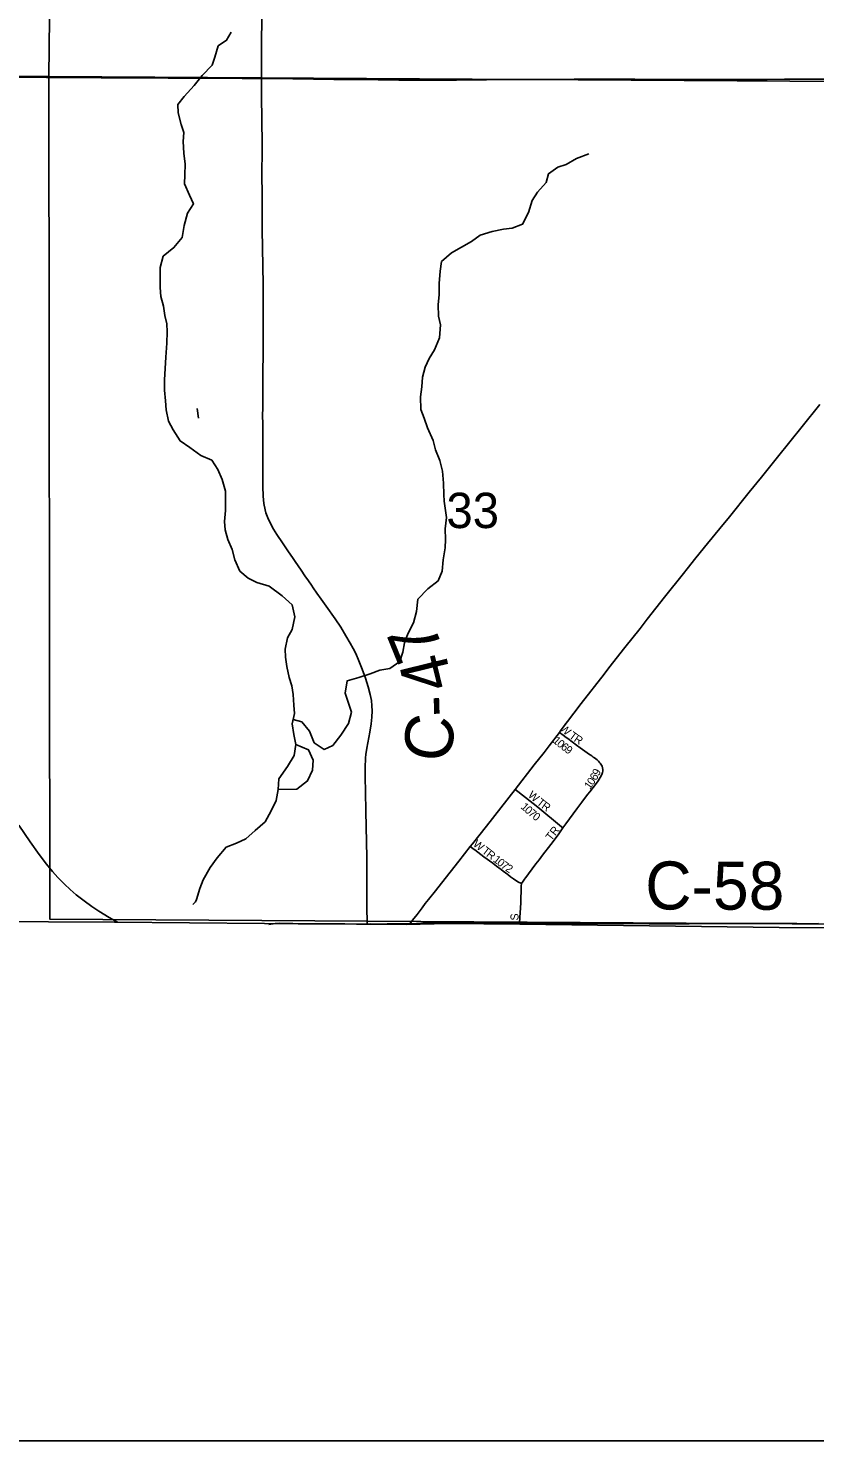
# Model space of a CAD drawing. Extents: x 0 to 34, y 0 to 22.
# Drawn here: x 3.421 to 3.887, y 14.1 to 14.935 of the extents above; entities that cross this region are included whole.
import ezdxf

# ---------------------------------------------------------------- set-up
doc = ezdxf.new("R2010")
doc.units = 0
for name, color, linetype in [('GM_X_Adjacent_County', 7, 'Continuous'), ('GM_X_County', 7, 'Continuous'), ('GM_X_County_Road', 7, 'Continuous'), ('GM_X_County_Road_Text', 7, 'Continuous'), ('GM_X_Minor_Lake', 7, 'Continuous'), ('GM_X_Minor_River', 7, 'Continuous'), ('GM_X_Section', 7, 'Continuous'), ('GM_X_Section_Text', 7, 'Continuous'), ('GM_X_State_Route', 7, 'Continuous'), ('GM_X_Township', 7, 'Continuous'), ('GM_X_Township_Road', 7, 'Continuous'), ('GM_X_Township_Subdivision', 7, 'Continuous'), ('GM_X_Township_Subdivision_Text', 7, 'Continuous'), ('SH_Data', 7, 'Continuous')]:
    doc.layers.add(name, color=color, linetype=linetype)

msp = doc.modelspace()

# ---------------------------------------------------------------- linework, layer by layer
at = {"layer": 'GM_X_Adjacent_County'}
for points in [[(2.6, 14.40919), (2.6, 14.1), (7.45277, 14.1)], [(7.45277, 14.1), (7.45284, 14.15055), (7.45459, 14.40015), (7.13726, 14.39886), (6.95145, 14.39952), (6.83768, 14.39906), (6.14063, 14.40011), (5.94628, 14.40039), (5.52367, 14.40104), (5.44111, 14.40116), (5.06657, 14.40173), (5.04041, 14.40177), (4.43815, 14.40265), (3.86539, 14.40349), (3.71208, 14.40564), (3.66948, 14.40585), (3.64498, 14.40529), (3.62218, 14.40551), (3.56097, 14.40598), (3.47236, 14.40671), (3.43312, 14.40703), (2.6, 14.40919)]]:
    msp.add_lwpolyline(points, dxfattribs=at)
at = {"layer": 'GM_X_County'}
msp.add_lwpolyline([(2.6, 14.40919), (3.43312, 14.40703), (3.47236, 14.40671), (3.56097, 14.40598), (3.62218, 14.40551), (3.64498, 14.40529), (3.66948, 14.40585), (3.71208, 14.40564), (3.86539, 14.40349), (4.43815, 14.40265)], dxfattribs=at)
at = {"layer": 'GM_X_County_Road'}
for points in [[(3.55921, 14.90572), (3.55914, 14.91501), (3.55915, 14.92278), (3.55935, 14.94547)], [(3.56002, 14.72728), (3.56002, 14.72739), (3.56009, 14.73142), (3.56011, 14.73328), (3.56022, 14.74166), (3.56024, 14.74694), (3.56026, 14.75626), (3.56022, 14.76868), (3.56013, 14.78389), (3.55999, 14.79475), (3.55971, 14.8165), (3.5596, 14.82707), (3.55958, 14.83048), (3.55954, 14.8367), (3.5595, 14.84913), (3.55954, 14.86342), (3.55933, 14.88486), (3.55931, 14.8917), (3.55921, 14.90572)], [(3.62178, 14.40565), (3.62159, 14.41647), (3.62163, 14.43386), (3.62154, 14.44504), (3.62097, 14.47238), (3.62072, 14.48389), (3.62061, 14.49257), (3.6206, 14.49411), (3.62059, 14.49565), (3.62062, 14.49718), (3.62065, 14.49992), (3.6207, 14.50205), (3.62081, 14.50386), (3.62102, 14.50598), (3.62155, 14.50966), (3.62327, 14.51915), (3.62406, 14.52404), (3.62447, 14.52803), (3.62461, 14.53172), (3.62452, 14.53479), (3.62422, 14.53785), (3.62353, 14.54147), (3.62226, 14.54591), (3.62073, 14.55097), (3.6188, 14.55629), (3.61687, 14.56128), (3.61501, 14.56571), (3.61348, 14.56861), (3.61171, 14.57175), (3.60921, 14.57618), (3.60607, 14.58125), (3.60285, 14.58608), (3.59753, 14.59365), (3.59455, 14.59775), (3.59193, 14.60137), (3.58986, 14.60445), (3.5888, 14.60598), (3.58706, 14.60855), (3.58494, 14.61161), (3.58266, 14.61494), (3.57913, 14.62006), (3.57754, 14.62236), (3.57525, 14.62569), (3.57159, 14.6311), (3.56832, 14.63603), (3.56635, 14.63922), (3.5645, 14.64248), (3.56292, 14.64591), (3.56188, 14.64887), (3.56136, 14.65069), (3.56058, 14.65438), (3.56012, 14.65874), (3.56, 14.66437), (3.56009, 14.67307), (3.56009, 14.67928), (3.56008, 14.68798), (3.56006, 14.69202), (3.55994, 14.70134), (3.55991, 14.70663), (3.55993, 14.71067), (3.55995, 14.71749), (3.55998, 14.72028), (3.55997, 14.72368), (3.56002, 14.72728)], [(3.56363, 14.40536), (3.56472, 14.40563), (3.56606, 14.40583), (3.56728, 14.40594), (3.56822, 14.40597), (3.56899, 14.40601), (3.56976, 14.40605), (3.5747, 14.40593), (3.5778, 14.4059), (3.5809, 14.40583), (3.58556, 14.40578), (3.5868, 14.40576), (3.5899, 14.40577), (3.59332, 14.40573), (3.59642, 14.40578), (3.60014, 14.40575), (3.60263, 14.40576), (3.60852, 14.40568), (3.61535, 14.40564), (3.62178, 14.40565)], [(3.62178, 14.40565), (3.62216, 14.40565), (3.62401, 14.40568), (3.62963, 14.40564), (3.63363, 14.40567), (3.64242, 14.40566), (3.64691, 14.40581)], [(3.64691, 14.40581), (3.65462, 14.40607), (3.66086, 14.40618), (3.66362, 14.4062), (3.66654, 14.4062), (3.66914, 14.4062)], [(3.66914, 14.4062), (3.67358, 14.4062), (3.67613, 14.40624), (3.67773, 14.40624), (3.68132, 14.40624), (3.68968, 14.40615), (3.69528, 14.40615), (3.71191, 14.40607)], [(3.71191, 14.40607), (3.71605, 14.40596), (3.72317, 14.40586), (3.73212, 14.40583), (3.75077, 14.40589), (3.76226, 14.4059), (3.76599, 14.40592), (3.7778, 14.40589), (3.78867, 14.40583), (3.79332, 14.40584), (3.7958, 14.40583), (3.81227, 14.40582), (3.82843, 14.40592), (3.8362, 14.40596), (3.84366, 14.40595), (3.84863, 14.40596), (3.85453, 14.40598), (3.86044, 14.40595), (3.8651, 14.40591), (3.86945, 14.40589), (3.87597, 14.40586), (3.88342, 14.40584), (3.8887, 14.40585)]]:
    msp.add_lwpolyline(points, dxfattribs=at)
at = {"layer": 'GM_X_Minor_Lake'}
for points in [[(3.56918, 14.48513), (3.58019, 14.4854), (3.58651, 14.49027), (3.58942, 14.4967), (3.58986, 14.50257), (3.58708, 14.50867), (3.57952, 14.51179)], [(3.57952, 14.51179), (3.5785, 14.50534), (3.57464, 14.49874), (3.56944, 14.49158), (3.56918, 14.48513)]]:
    msp.add_lwpolyline(points, dxfattribs=at)
at = {"layer": 'GM_X_Minor_River'}
msp.add_line((3.52195, 14.70485), (3.52125, 14.71047), dxfattribs=at)
for points in [[(3.53787, 14.65685), (3.53788, 14.66164), (3.53599, 14.66847), (3.53334, 14.67453), (3.52975, 14.68003), (3.52332, 14.68268), (3.51689, 14.68742), (3.51103, 14.6914), (3.50705, 14.69803), (3.50422, 14.70315), (3.50289, 14.70978), (3.50251, 14.71509), (3.50194, 14.72135), (3.50194, 14.72761), (3.50232, 14.73424), (3.5027, 14.74088), (3.50326, 14.74922), (3.50345, 14.75586), (3.50326, 14.7606), (3.50213, 14.76553), (3.50118, 14.77102), (3.49967, 14.7769), (3.49929, 14.78221), (3.49929, 14.79397), (3.50099, 14.8006), (3.50741, 14.80572), (3.51233, 14.81179), (3.51346, 14.81881), (3.51554, 14.82601), (3.51895, 14.8317), (3.51668, 14.83682), (3.51365, 14.84346), (3.51384, 14.84876), (3.51403, 14.85502), (3.51327, 14.86166), (3.51289, 14.86848), (3.51327, 14.87379), (3.51175, 14.87853), (3.50986, 14.88554), (3.50967, 14.89028), (3.51345, 14.89503), (3.51931, 14.90166), (3.52404, 14.90754), (3.53009, 14.91361), (3.5316, 14.91835), (3.53368, 14.92499), (3.5386, 14.9284), (3.54125, 14.93314)], [(3.66722, 14.65569), (3.66704, 14.6596), (3.66685, 14.66643), (3.66628, 14.67344), (3.66477, 14.67989), (3.66212, 14.68614), (3.6608, 14.69164), (3.65739, 14.69903), (3.6555, 14.70491), (3.65342, 14.71003), (3.65323, 14.71742), (3.65417, 14.7233), (3.65455, 14.72918), (3.65606, 14.73506), (3.65852, 14.74018), (3.66154, 14.7453), (3.66457, 14.75231), (3.66514, 14.76009), (3.664, 14.76521), (3.66381, 14.77184), (3.66438, 14.77791), (3.66438, 14.78454), (3.66494, 14.79175), (3.6657, 14.79744), (3.67156, 14.80256), (3.68347, 14.80939), (3.68858, 14.81318), (3.69576, 14.81527), (3.70238, 14.8166), (3.70749, 14.81717), (3.71373, 14.81964), (3.71713, 14.82646), (3.7194, 14.83367), (3.72242, 14.8386), (3.72772, 14.84429), (3.72904, 14.84941), (3.73452, 14.85339), (3.73944, 14.85491), (3.74568, 14.85852), (3.75287, 14.86117)], [(3.51857, 14.41709), (3.52013, 14.41876), (3.52068, 14.42015), (3.52265, 14.42658), (3.52479, 14.43168), (3.52885, 14.43904), (3.53309, 14.44488), (3.53827, 14.45109), (3.54437, 14.4535), (3.5499, 14.4561), (3.55546, 14.46098), (3.56139, 14.46604), (3.56488, 14.47265), (3.56798, 14.47869), (3.56918, 14.48513), (3.56944, 14.49158), (3.57464, 14.49874), (3.5785, 14.50534), (3.57952, 14.51179), (3.57844, 14.51768), (3.57737, 14.52395), (3.57876, 14.5302), (3.57844, 14.53514), (3.57793, 14.54141), (3.57723, 14.54654), (3.57557, 14.55149), (3.57412, 14.55796), (3.57342, 14.56347), (3.57328, 14.56821), (3.57468, 14.57484), (3.57739, 14.57994), (3.57898, 14.58732), (3.57735, 14.59436), (3.57152, 14.59973), (3.5638, 14.6055), (3.55642, 14.60767), (3.55132, 14.61018), (3.54643, 14.61441), (3.54347, 14.62108), (3.54182, 14.62717), (3.53923, 14.63308), (3.53777, 14.63879), (3.53725, 14.64372), (3.53789, 14.65017), (3.53787, 14.65685)], [(3.57794, 14.52653), (3.58308, 14.52523), (3.58757, 14.51968), (3.59035, 14.51282), (3.59638, 14.50896), (3.60134, 14.51119), (3.60615, 14.5174), (3.61077, 14.52419), (3.61255, 14.531), (3.61034, 14.53748), (3.60868, 14.54224), (3.6099, 14.54944), (3.61675, 14.55146), (3.62361, 14.55366), (3.62932, 14.55588), (3.63521, 14.55677), (3.64114, 14.56089), (3.64291, 14.56638), (3.64391, 14.57187), (3.64587, 14.57735), (3.64916, 14.58377), (3.65094, 14.5904), (3.65177, 14.59779), (3.65772, 14.6038), (3.66384, 14.60867), (3.66618, 14.61435), (3.66663, 14.62098), (3.66784, 14.62818), (3.66808, 14.63311), (3.66796, 14.63938), (3.6686, 14.64601), (3.66722, 14.65569)]]:
    msp.add_lwpolyline(points, dxfattribs=at)
at = {"layer": 'GM_X_Section'}
for points in [[(2.93472, 15.4081), (3.43905, 15.40792), (3.4334, 14.90685), (2.93155, 14.9089)], [(3.9374, 15.40436), (3.93456, 14.90384), (3.4334, 14.90685), (3.43905, 15.40792)], [(3.93456, 14.90384), (3.93596, 14.4053), (3.43409, 14.40847), (3.4334, 14.90685)]]:
    msp.add_lwpolyline(points, close=True, dxfattribs=at)
at = {"layer": 'GM_X_State_Route'}
for points in [[(3.76193, 14.55347), (3.76476, 14.55713), (3.77414, 14.56912), (3.78327, 14.58053), (3.78747, 14.58592), (3.79762, 14.59889), (3.80885, 14.61298), (3.81099, 14.61564), (3.81624, 14.62218), (3.82307, 14.63063), (3.83036, 14.63953), (3.83605, 14.64651), (3.84771, 14.66107), (3.85494, 14.67), (3.86454, 14.68183), (3.87918, 14.69997), (3.88947, 14.71283)], [(3.64691, 14.40581), (3.64862, 14.40798), (3.65124, 14.41131), (3.6542, 14.41528), (3.65611, 14.41772), (3.65804, 14.42015), (3.6621, 14.42526), (3.66577, 14.42988), (3.67595, 14.44281), (3.68275, 14.45146), (3.68401, 14.45307), (3.69233, 14.46353), (3.70931, 14.48526), (3.72063, 14.49975), (3.72638, 14.5071), (3.72943, 14.51102), (3.73546, 14.51895), (3.73601, 14.51966), (3.7484, 14.536), (3.76193, 14.55347)], [(3.47412, 14.40669), (3.46919, 14.40958), (3.46306, 14.41328), (3.45889, 14.41603), (3.45434, 14.41931), (3.44967, 14.42297), (3.44611, 14.426), (3.4427, 14.42921), (3.43878, 14.43323), (3.43566, 14.43671), (3.43211, 14.44106), (3.42777, 14.44676), (3.42231, 14.45433), (3.41559, 14.46405)]]:
    msp.add_lwpolyline(points, dxfattribs=at)
at = {"layer": 'GM_X_Township'}
msp.add_lwpolyline([(2.6, 14.40919), (3.43312, 14.40703), (3.47236, 14.40671), (3.56097, 14.40598), (3.62218, 14.40551), (3.64498, 14.40529), (3.66948, 14.40585), (3.71208, 14.40564), (3.86539, 14.40349), (4.43815, 14.40265)], dxfattribs=at)
at = {"layer": 'GM_X_Township_Road'}
for points in [[(3.41303, 14.90653), (3.43198, 14.9064), (3.44006, 14.90637), (3.45559, 14.90626), (3.46429, 14.90619), (3.50407, 14.90601), (3.51992, 14.90601), (3.53048, 14.90596), (3.54788, 14.90582), (3.55921, 14.90572)], [(3.55921, 14.90572), (3.56404, 14.90568), (3.57771, 14.9055), (3.60195, 14.90525), (3.61593, 14.90513), (3.64048, 14.90484), (3.66161, 14.90484), (3.67466, 14.90483), (3.69237, 14.90499), (3.70884, 14.90516), (3.72314, 14.90521), (3.74427, 14.90529), (3.7539, 14.90533), (3.76074, 14.90535), (3.78, 14.90529), (3.80673, 14.90525), (3.81978, 14.90518), (3.83283, 14.90509), (3.84464, 14.90512), (3.85831, 14.90521), (3.86856, 14.90526), (3.88253, 14.90531), (3.89837, 14.90545)]]:
    msp.add_lwpolyline(points, dxfattribs=at)
at = {"layer": 'GM_X_Township_Subdivision'}
for points in [[(3.76105, 14.49811), (3.76071, 14.49901), (3.76043, 14.49967), (3.75959, 14.50087), (3.75907, 14.50146), (3.75857, 14.50195), (3.75774, 14.50273), (3.75626, 14.50384), (3.75551, 14.50438), (3.75456, 14.50514), (3.75377, 14.50565), (3.75273, 14.50635), (3.75195, 14.50686), (3.74768, 14.50992), (3.74567, 14.51139), (3.74041, 14.51528), (3.73942, 14.51601), (3.73768, 14.5173), (3.73546, 14.51895)], [(3.73754, 14.46247), (3.73924, 14.46482), (3.74585, 14.47372), (3.74868, 14.47762), (3.75219, 14.48215), (3.75344, 14.48383), (3.75683, 14.48826), (3.75831, 14.49032), (3.75968, 14.4924), (3.76055, 14.49404), (3.761, 14.4952), (3.76118, 14.49605), (3.76123, 14.497), (3.76105, 14.49811)], [(3.70931, 14.48526), (3.71094, 14.48398), (3.7227, 14.47477), (3.73673, 14.4631), (3.73754, 14.46247)], [(3.71295, 14.42951), (3.714, 14.43099), (3.71483, 14.43214), (3.71546, 14.43298), (3.71677, 14.43469), (3.71767, 14.43595), (3.71842, 14.43693), (3.71931, 14.4382), (3.7215, 14.4412), (3.72245, 14.44242), (3.72341, 14.44362), (3.72554, 14.44629), (3.73042, 14.45273), (3.73467, 14.45848), (3.73754, 14.46247)], [(3.68275, 14.45146), (3.68513, 14.44966), (3.68538, 14.44948), (3.68713, 14.44822), (3.69081, 14.44537), (3.69607, 14.44154), (3.69832, 14.4399), (3.70101, 14.43784), (3.70224, 14.43692), (3.70488, 14.43488), (3.70657, 14.43356), (3.7083, 14.43228), (3.71094, 14.43063), (3.71295, 14.42951)], [(3.71191, 14.40607), (3.71212, 14.40941), (3.71238, 14.4153), (3.71257, 14.41808), (3.71271, 14.42119), (3.71285, 14.42492), (3.71288, 14.42804), (3.71295, 14.42951)]]:
    msp.add_lwpolyline(points, dxfattribs=at)
at = {"layer": 'SH_Data'}
msp.add_line((2.6, 14.1), (9.4, 14.1), dxfattribs=at)

# ---------------------------------------------------------------- texts
at = {"layer": 'GM_X_County_Road_Text'}
for s, height, rotation, p in [('7', 0.02841, 112.19205, (3.66717, 14.56803)), ('4', 0.02841, 103.84098, (3.67276, 14.54675)), ('-', 0.02841, 91.81168, (3.67401, 14.52864)), ('C', 0.02841, 82.29573, (3.67062, 14.50038)), ('C-58', 0.028409, 359.85759, (3.78621, 14.41426))]:
    msp.add_text(s, height=height, rotation=rotation, dxfattribs=at).set_placement(p)
at = {"layer": 'GM_X_Section_Text'}
msp.add_text('33', height=0.020928, rotation=0.00001, dxfattribs=at).set_placement((3.66862, 14.63983))
at = {"layer": 'GM_X_Township_Subdivision_Text'}
for s, height, rotation, p in [('W', 0.00473, 317.61039, (3.73533, 14.52081)), ('1', 0.00473, 319.18707, (3.73115, 14.51351)), ('0', 0.00473, 321.56691, (3.73352, 14.51147)), ('6', 0.00473, 322.89254, (3.7359, 14.50958)), ('T', 0.00473, 323.84434, (3.74077, 14.51607)), ('R', 0.00473, 326.26092, (3.74364, 14.51398)), ('9', 0.00473, 323.69517, (3.73828, 14.50778)), ('9', 0.00473, 63.28384, (3.75874, 14.49287)), ('1', 0.00473, 54.63835, (3.75352, 14.48491)), ('0', 0.00473, 55.19801, (3.75524, 14.48733)), ('6', 0.00473, 60.00198, (3.75714, 14.49009)), ('W', 0.00473, 318.90266, (3.7165, 14.48131)), ('T', 0.00473, 321.02346, (3.72167, 14.4768)), ('1', 0.00473, 317.31885, (3.71225, 14.47448)), ('0', 0.00473, 318.12558, (3.71445, 14.47245)), ('7', 0.00473, 319.66103, (3.71672, 14.47042)), ('0', 0.00473, 322.46313, (3.71914, 14.46837)), ('R', 0.00473, 323.76418, (3.72445, 14.47456)), ('TR', 0.004735, 51.84829, (3.73063, 14.45452)), ('W', 0.00473, 322.15156, (3.68396, 14.45217)), ('T', 0.00473, 322.14658, (3.68923, 14.44808)), ('R', 0.00473, 322.1631, (3.69186, 14.44604)), ('1', 0.00473, 322.14967, (3.69581, 14.44297)), ('0', 0.00473, 322.14967, (3.69811, 14.44118)), ('7', 0.00473, 323.62051, (3.70052, 14.43931)), ('2', 0.00473, 327.07686, (3.70312, 14.4374)), ('S', 0.00473, 90, (3.71127, 14.40772))]:
    msp.add_text(s, height=height, rotation=rotation, dxfattribs=at).set_placement(p)

doc.saveas('drawing.dxf')
